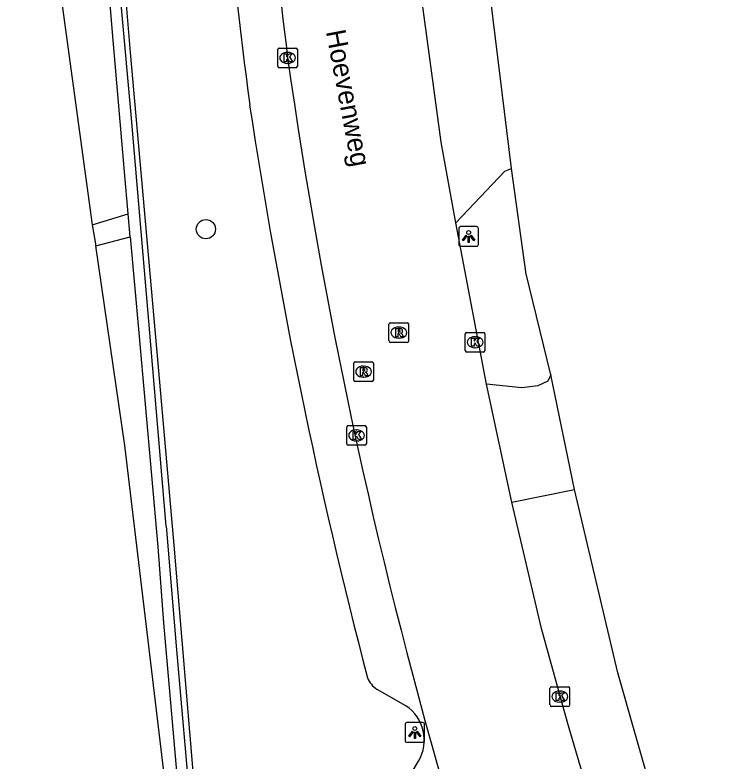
# Model space of a CAD drawing. Extents: x 157692 to 159670, y 381454 to 383289.
# Drawn here: x 157886.44 to 157922.89, y 381629.17 to 381667.14 of the extents above; entities that cross this region are included whole.
import ezdxf

# ---------------------------------------------------------------- set-up
doc = ezdxf.new("R2010")
doc.units = 0
for name, color, linetype in [('IMGEO_Berm_groen', 7, 'Continuous'), ('IMGEO_Boom', 7, 'Continuous'), ('IMGEO_Geluidsscherm', 7, 'Continuous'), ('IMGEO_Kolk', 7, 'Continuous'), ('IMGEO_Lichtpunt', 7, 'Continuous'), ('IMGEO_Muur', 7, 'Continuous'), ('IMGEO_Openbare_ruimte_label', 7, 'Continuous'), ('IMGEO_Parkeervlak_open', 7, 'Continuous'), ('IMGEO_Rijbaan_autoweg', 7, 'Continuous'), ('IMGEO_Rijbaan_lokaal_gesloten', 7, 'Continuous'), ('IMGEO_Rioolput', 7, 'Continuous'), ('IMGEO_Voetpad_open', 7, 'Continuous')]:
    doc.layers.add(name, color=color, linetype=linetype)

msp = doc.modelspace()

# ---------------------------------------------------------------- linework, layer by layer
at = {"layer": 'IMGEO_Berm_groen'}
for points in [[(157890.369, 381656.458), (157892.204, 381657.014)], [(157890.552, 381655.387), (157892.308, 381655.853)]]:
    msp.add_lwpolyline(points, dxfattribs=at)
at = {"layer": 'IMGEO_Boom'}
msp.add_circle((157896.156, 381656.236), 0.489, dxfattribs=at)
at = {"layer": 'IMGEO_Geluidsscherm'}
for points in [[(157894.139, 381641.124), (157893.247, 381651.551), (157892.35, 381662.063), (157891.41, 381672.573), (157890.762, 381680.814), (157889.905, 381691.372), (157889.058, 381701.758), (157888.118, 381712.268), (157887.113, 381724.843), (157885.957, 381739.479), (157885.015, 381750.851), (157883.817, 381765.443), (157882.659, 381780.122), (157881.699, 381792.657), (157880.689, 381805.318), (157879.686, 381817.851), (157878.57, 381832.532), (157877.418, 381847.083), (157876.408, 381859.744), (157875.211, 381874.335), (157874.447, 381884.768)], [(157894.139, 381641.124), (157894.664, 381634.836), (157895.393, 381626.521), (157896.097, 381618.176), (157896.848, 381609.781), (157897.555, 381601.383), (157898.468, 381590.92), (157899.133, 381582.619)]]:
    msp.add_lwpolyline(points, dxfattribs=at)
at = {"layer": 'IMGEO_Kolk'}
for p, q in [((157899.813, 381664.525), (157899.813, 381665.377)), ((157899.888, 381665.451), (157900.74, 381665.451)), ((157900.301, 381665.231), (157900.326, 381665.231)), ((157900.814, 381665.377), (157900.814, 381664.525)), ((157900.74, 381664.451), (157899.888, 381664.451)), ((157900.324, 381664.671), (157900.299, 381664.671)), ((157909.36, 381650.059), (157909.36, 381650.911)), ((157909.435, 381650.985), (157910.287, 381650.985)), ((157909.848, 381650.765), (157909.873, 381650.765)), ((157910.361, 381650.911), (157910.361, 381650.059)), ((157910.287, 381649.985), (157909.435, 381649.985)), ((157909.871, 381650.205), (157909.846, 381650.205)), ((157903.323, 381645.315), (157903.323, 381646.167)), ((157903.398, 381646.241), (157904.25, 381646.241)), ((157904.324, 381646.167), (157904.324, 381645.315)), ((157903.811, 381646.021), (157903.836, 381646.021)), ((157903.834, 381645.461), (157903.809, 381645.461)), ((157904.25, 381645.241), (157903.398, 381645.241)), ((157913.67, 381632.026), (157913.67, 381632.878)), ((157913.745, 381632.952), (157914.597, 381632.952)), ((157914.671, 381632.878), (157914.671, 381632.026)), ((157914.158, 381632.732), (157914.183, 381632.732)), ((157914.181, 381632.172), (157914.156, 381632.172)), ((157914.597, 381631.952), (157913.745, 381631.952))]:
    msp.add_line(p, q, dxfattribs=at)
for points in [[(157899.813, 381664.525), (157899.813, 381665.377)], [(157899.888, 381665.451), (157900.74, 381665.451)], [(157900.134, 381665.151), (157900.257, 381665.151), (157900.257, 381665), (157900.387, 381665.151), (157900.551, 381665.151), (157900.405, 381665), (157900.558, 381664.751), (157900.406, 381664.751), (157900.321, 381664.915), (157900.257, 381664.848), (157900.257, 381664.751), (157900.134, 381664.751), (157900.134, 381665.151)], [(157900.814, 381665.377), (157900.814, 381664.525)], [(157900.74, 381664.451), (157899.888, 381664.451)], [(157909.36, 381650.059), (157909.36, 381650.911)], [(157909.435, 381650.985), (157910.287, 381650.985)], [(157909.681, 381650.685), (157909.804, 381650.685), (157909.804, 381650.534), (157909.934, 381650.685), (157910.098, 381650.685), (157909.952, 381650.534), (157910.105, 381650.285), (157909.953, 381650.285), (157909.868, 381650.449), (157909.804, 381650.382), (157909.804, 381650.285), (157909.681, 381650.285), (157909.681, 381650.685)], [(157910.361, 381650.911), (157910.361, 381650.059)], [(157910.287, 381649.985), (157909.435, 381649.985)], [(157903.323, 381645.315), (157903.323, 381646.167)], [(157903.398, 381646.241), (157904.25, 381646.241)], [(157904.324, 381646.167), (157904.324, 381645.315)], [(157903.644, 381645.941), (157903.767, 381645.941), (157903.767, 381645.79), (157903.897, 381645.941), (157904.061, 381645.941), (157903.915, 381645.79), (157904.068, 381645.541), (157903.916, 381645.541), (157903.831, 381645.705), (157903.767, 381645.638), (157903.767, 381645.541), (157903.644, 381645.541), (157903.644, 381645.941)], [(157904.25, 381645.241), (157903.398, 381645.241)], [(157913.67, 381632.026), (157913.67, 381632.878)], [(157913.745, 381632.952), (157914.597, 381632.952)], [(157914.671, 381632.878), (157914.671, 381632.026)], [(157913.991, 381632.652), (157914.114, 381632.652), (157914.114, 381632.501), (157914.244, 381632.652), (157914.408, 381632.652), (157914.262, 381632.501), (157914.415, 381632.252), (157914.263, 381632.252), (157914.178, 381632.416), (157914.114, 381632.349), (157914.114, 381632.252), (157913.991, 381632.252), (157913.991, 381632.652)], [(157914.597, 381631.952), (157913.745, 381631.952)]]:
    msp.add_lwpolyline(points, dxfattribs=at)
for centre, start, end in [((157899.89, 381665.375), 91.552, 178.448), ((157899.89, 381665.375), 91.552, 178.448), ((157900.738, 381665.375), 1.552, 88.448), ((157900.738, 381665.375), 1.552, 88.448), ((157899.89, 381664.527), 181.552, 268.448), ((157899.89, 381664.527), 181.552, 268.448), ((157900.738, 381664.527), 271.552, 358.448), ((157900.738, 381664.527), 271.552, 358.448), ((157909.437, 381650.909), 91.552, 178.448), ((157909.437, 381650.909), 91.552, 178.448), ((157910.285, 381650.909), 1.552, 88.448), ((157910.285, 381650.909), 1.552, 88.448), ((157909.437, 381650.061), 181.552, 268.448), ((157909.437, 381650.061), 181.552, 268.448), ((157910.285, 381650.061), 271.552, 358.448), ((157910.285, 381650.061), 271.552, 358.448), ((157903.4, 381646.165), 91.552, 178.448), ((157903.4, 381646.165), 91.552, 178.448), ((157904.248, 381646.165), 1.552, 88.448), ((157904.248, 381646.165), 1.552, 88.448), ((157903.4, 381645.317), 181.552, 268.448), ((157903.4, 381645.317), 181.552, 268.448), ((157904.248, 381645.317), 271.552, 358.448), ((157904.248, 381645.317), 271.552, 358.448), ((157913.747, 381632.876), 91.552, 178.448), ((157913.747, 381632.876), 91.552, 178.448), ((157914.595, 381632.876), 1.552, 88.448), ((157914.595, 381632.876), 1.552, 88.448), ((157913.747, 381632.028), 181.552, 268.448), ((157913.747, 381632.028), 181.552, 268.448), ((157914.595, 381632.028), 271.552, 358.448), ((157914.595, 381632.028), 271.552, 358.448)]:
    msp.add_arc(centre, 0.0765, start, end, dxfattribs=at)
for centre, major_axis, ratio, start_param, end_param in [((157900.3, 381664.951), (-0.387, 0.002), 0.722429, 4.712389, 7.853982), ((157900.325, 381664.951), (-0.39, 0.002), 0.717154, 1.570796, 4.712389), ((157909.847, 381650.485), (-0.387, 0.002), 0.722429, 4.712389, 7.853982), ((157909.872, 381650.485), (-0.39, 0.002), 0.717154, 1.570796, 4.712389), ((157903.81, 381645.741), (-0.387, 0.002), 0.722429, 4.712389, 7.853982), ((157903.835, 381645.741), (-0.39, 0.002), 0.717154, 1.570796, 4.712389), ((157914.157, 381632.452), (-0.387, 0.002), 0.722429, 4.712389, 7.853982), ((157914.182, 381632.452), (-0.39, 0.002), 0.717154, 1.570796, 4.712389)]:
    msp.add_ellipse(centre, major_axis=major_axis, ratio=ratio, start_param=start_param, end_param=end_param, dxfattribs=at)
at = {"layer": 'IMGEO_Lichtpunt'}
for p, q in [((157909.029, 381656.268), (157909.029, 381655.461)), ((157909.029, 381656.268), (157909.029, 381655.461)), ((157909.931, 381656.363), (157909.123, 381656.363)), ((157909.931, 381656.363), (157909.123, 381656.363)), ((157910.025, 381655.461), (157910.025, 381656.268)), ((157910.025, 381655.461), (157910.025, 381656.268)), ((157909.123, 381655.367), (157909.931, 381655.367)), ((157909.123, 381655.367), (157909.931, 381655.367)), ((157906.293, 381631.032), (157906.293, 381630.225)), ((157906.293, 381631.032), (157906.293, 381630.225)), ((157907.195, 381631.127), (157906.387, 381631.127)), ((157907.195, 381631.127), (157906.387, 381631.127)), ((157907.289, 381630.225), (157907.289, 381631.032)), ((157907.289, 381630.225), (157907.289, 381631.032)), ((157906.387, 381630.131), (157907.195, 381630.131)), ((157906.387, 381630.131), (157907.195, 381630.131))]:
    msp.add_line(p, q, dxfattribs=at)
for points in [[(157909.403, 381655.932), (157909.442, 381655.904), (157909.254, 381655.642), (157909.216, 381655.669), (157909.403, 381655.932)], [(157909.505, 381655.884), (157909.552, 381655.884), (157909.552, 381655.562), (157909.505, 381655.562), (157909.505, 381655.884)], [(157909.615, 381655.904), (157909.653, 381655.931), (157909.84, 381655.669), (157909.801, 381655.641), (157909.615, 381655.904)], [(157906.667, 381630.696), (157906.706, 381630.668), (157906.518, 381630.406), (157906.48, 381630.433), (157906.667, 381630.696)], [(157906.769, 381630.648), (157906.816, 381630.648), (157906.816, 381630.326), (157906.769, 381630.326), (157906.769, 381630.648)], [(157906.879, 381630.668), (157906.917, 381630.695), (157907.104, 381630.433), (157907.065, 381630.405), (157906.879, 381630.668)]]:
    msp.add_lwpolyline(points, dxfattribs=at)
for centre in [(157909.528, 381656.066), (157906.792, 381630.83)]:
    msp.add_circle(centre, 0.0994, dxfattribs=at)
for centre, start, end in [((157909.123, 381656.268), 90, 180), ((157909.123, 381656.268), 90, 180), ((157909.931, 381656.268), 0, 90), ((157909.931, 381656.268), 0, 90), ((157909.123, 381655.461), 180, 270), ((157909.123, 381655.461), 180, 270), ((157909.931, 381655.461), 270, 0), ((157909.931, 381655.461), 270, 360), ((157906.387, 381631.032), 90, 180), ((157906.387, 381631.032), 90, 180), ((157907.195, 381631.032), 0, 90), ((157907.195, 381631.032), 0, 90), ((157906.387, 381630.225), 180, 270), ((157906.387, 381630.225), 180, 270), ((157907.195, 381630.225), 270, 0), ((157907.195, 381630.225), 270, 360)]:
    msp.add_arc(centre, 0.0946, start, end, dxfattribs=at)
at = {"layer": 'IMGEO_Muur'}
for points in [[(157892.204, 381657.014), (157892.013, 381659.154), (157891.404, 381666.233), (157890.517, 381676.962), (157889.471, 381689.083), (157888.65, 381698.565), (157887.932, 381707.729), (157887.155, 381717.191)], [(157899.533, 381581.544), (157898.846, 381589.916), (157898.127, 381598.223), (157897.409, 381606.657), (157896.687, 381615.009), (157895.955, 381623.379), (157894.543, 381640.157), (157893.803, 381648.451), (157892.319, 381665.225), (157891.621, 381673.593), (157890.183, 381690.305), (157889.505, 381698.696), (157888.108, 381715.453)], [(157892.308, 381655.853), (157892.204, 381657.014)], [(157892.308, 381655.853), (157892.745, 381650.96), (157893.71, 381640.067), (157893.991, 381636.202), (157894.791, 381627.105), (157895.493, 381618.788), (157896.254, 381610.059), (157897.07, 381600.846), (157897.751, 381592.572), (157898.47, 381584.121), (157899.256, 381574.148)]]:
    msp.add_lwpolyline(points, dxfattribs=at)
at = {"layer": 'IMGEO_Parkeervlak_open'}
for points in [[(157906.332, 381631.979), (157904.866, 381632.821)], [(157906.226, 381627.907), (157906.98, 381629.172)]]:
    msp.add_lwpolyline(points, dxfattribs=at)
for centre, radius, start, end in [((158259.967, 381709.911), 364.671, 183.80761, 187.46156), ((158179.201, 381705.152), 284.03, 188.62544, 194.63107), ((157905.554, 381633.882), 1.264, 201.9988, 237.0145), ((157905.189, 381630.237), 2.084, 329.2755, 56.7227)]:
    msp.add_arc(centre, radius, start, end, dxfattribs=at)
at = {"layer": 'IMGEO_Rijbaan_autoweg'}
for points in [[(157883.385, 381724.136), (157884.249, 381713.789), (157885.718, 381694.582), (157886.683, 381684.924), (157887.404, 381678.445), (157888.701, 381668.639), (157890.369, 381656.458)], [(157890.369, 381656.458), (157890.552, 381655.387)], [(157896.492, 381572.256), (157896.402, 381576.024), (157896.379, 381579.545), (157896.501, 381586.539), (157896.668, 381594.368), (157896.643, 381597.697), (157896.433, 381601.439), (157896.096, 381606.158), (157895.097, 381617.5), (157894.258, 381626.649), (157892.024, 381645.22), (157890.552, 381655.387)]]:
    msp.add_lwpolyline(points, dxfattribs=at)
at = {"layer": 'IMGEO_Rijbaan_lokaal_gesloten'}
for points in [[(157908.881, 381656.557), (157908.129, 381660.655), (157906.903, 381669.7)], [(157910.44, 381648.348), (157908.881, 381656.557)], [(157911.724, 381642.343), (157910.44, 381648.348)], [(157941.787, 381593.953), (157940.201, 381594.263), (157937.982, 381594.948), (157935.779, 381595.742), (157933.913, 381596.673), (157931.88, 381597.897), (157929.284, 381599.727), (157927.609, 381601.111), (157925.926, 381602.819), (157924.801, 381604.213), (157923.565, 381606.033), (157922.451, 381608.183), (157920.957, 381611.715), (157919.038, 381616.874), (157916.313, 381625.205), (157914.556, 381631.129), (157913.243, 381635.916), (157911.724, 381642.343)]]:
    msp.add_lwpolyline(points, dxfattribs=at)
for centre, radius, start, end in [((158256.833, 381709.082), 359.24, 183.68815, 187.05643), ((158168.422, 381702.972), 270.79, 188.07141, 196.11515)]:
    msp.add_arc(centre, radius, start, end, dxfattribs=at)
at = {"layer": 'IMGEO_Rioolput'}
for p, q in [((157905.55, 381651.472), (157906.402, 381651.472)), ((157905.475, 381650.546), (157905.475, 381651.398)), ((157905.963, 381651.252), (157905.988, 381651.252)), ((157906.476, 381651.398), (157906.476, 381650.546)), ((157905.986, 381650.692), (157905.961, 381650.692)), ((157906.402, 381650.472), (157905.55, 381650.472)), ((157903.679, 381648.56), (157903.679, 381649.412)), ((157903.754, 381649.486), (157904.606, 381649.486)), ((157904.167, 381649.266), (157904.192, 381649.266)), ((157904.68, 381649.412), (157904.68, 381648.56)), ((157904.606, 381648.486), (157903.754, 381648.486)), ((157904.19, 381648.706), (157904.165, 381648.706))]:
    msp.add_line(p, q, dxfattribs=at)
for points in [[(157905.55, 381651.472), (157906.402, 381651.472)], [(157905.475, 381650.546), (157905.475, 381651.398)], [(157906.064, 381651.17), (157905.812, 381651.172), (157905.812, 381650.772)], [(157905.99, 381651.091), (157905.936, 381651.091), (157905.936, 381651.01)], [(157906.476, 381651.398), (157906.476, 381650.546)], [(157905.812, 381650.772), (157905.936, 381650.772), (157905.936, 381650.934), (157905.947, 381650.934)], [(157905.936, 381651.01), (157905.988, 381651.01)], [(157905.994, 381650.905), (157906.065, 381650.772), (157906.205, 381650.772), (157906.14, 381650.898)], [(157906.402, 381650.472), (157905.55, 381650.472)], [(157903.679, 381648.56), (157903.679, 381649.412)], [(157903.754, 381649.486), (157904.606, 381649.486)], [(157904.268, 381649.184), (157904.016, 381649.186), (157904.016, 381648.786)], [(157904.68, 381649.412), (157904.68, 381648.56)], [(157904.016, 381648.786), (157904.14, 381648.786), (157904.14, 381648.948), (157904.151, 381648.948)], [(157904.194, 381649.105), (157904.14, 381649.105), (157904.14, 381649.024)], [(157904.14, 381649.024), (157904.192, 381649.024)], [(157904.198, 381648.919), (157904.269, 381648.786), (157904.409, 381648.786), (157904.344, 381648.912)], [(157904.606, 381648.486), (157903.754, 381648.486)]]:
    msp.add_lwpolyline(points, dxfattribs=at)
for centre, radius, start, end in [((157905.552, 381651.396), 0.0765, 91.552, 178.448), ((157905.552, 381651.396), 0.0765, 91.552, 178.448), ((157906.4, 381651.396), 0.0765, 1.552, 88.448), ((157906.4, 381651.396), 0.0765, 1.552, 88.448), ((157905.996, 381650.995), 0.0964, 77.0061, 93.1865), ((157906.01, 381651.052), 0.0378, 276.6634, 79.6772), ((157906.063, 381651.06), 0.109, 350.3612, 89.416), ((157905.946, 381650.881), 0.0533, 26.0293, 88.6989), ((157905.972, 381651.199), 0.19, 274.7715, 282.9687), ((157906.061, 381651.06), 0.112, 277.5842, 350.9817), ((157906.045, 381650.845), 0.108, 29.5134, 73.7905), ((157905.552, 381650.548), 0.0765, 181.552, 268.448), ((157905.552, 381650.548), 0.0765, 181.552, 268.448), ((157906.4, 381650.548), 0.0765, 271.552, 358.448), ((157906.4, 381650.548), 0.0765, 271.552, 358.448), ((157903.756, 381649.41), 0.0765, 91.552, 178.448), ((157903.756, 381649.41), 0.0765, 91.552, 178.448), ((157904.267, 381649.074), 0.109, 350.3612, 89.416), ((157904.604, 381649.41), 0.0765, 1.552, 88.448), ((157904.604, 381649.41), 0.0765, 1.552, 88.448), ((157904.15, 381648.895), 0.0533, 26.0293, 88.6989), ((157904.176, 381649.213), 0.19, 274.7715, 282.9687), ((157904.2, 381649.009), 0.0964, 77.0061, 93.1865), ((157904.214, 381649.066), 0.0378, 276.6634, 79.6772), ((157904.265, 381649.074), 0.112, 277.5842, 350.9817), ((157904.249, 381648.859), 0.108, 29.5134, 73.7905), ((157903.756, 381648.562), 0.0765, 181.552, 268.448), ((157903.756, 381648.562), 0.0765, 181.552, 268.448), ((157904.604, 381648.562), 0.0765, 271.552, 358.448), ((157904.604, 381648.562), 0.0765, 271.552, 358.448)]:
    msp.add_arc(centre, radius, start, end, dxfattribs=at)
for centre, major_axis, ratio, start_param, end_param in [((157905.962, 381650.972), (-0.387, 0.002), 0.722429, 4.712389, 7.853982), ((157905.987, 381650.972), (-0.39, 0.002), 0.717154, 1.570796, 4.712389), ((157904.166, 381648.986), (-0.387, 0.002), 0.722429, 4.712389, 7.853982), ((157904.191, 381648.986), (-0.39, 0.002), 0.717154, 1.570796, 4.712389)]:
    msp.add_ellipse(centre, major_axis=major_axis, ratio=ratio, start_param=start_param, end_param=end_param, dxfattribs=at)
at = {"layer": 'IMGEO_Voetpad_open'}
for points in [[(157911.715, 381659.318), (157910.66, 381667.904)], [(157908.881, 381656.557), (157911.376, 381659.193), (157911.715, 381659.318)], [(157913.71, 381648.82), (157912.445, 381654.034), (157912.44, 381654.067), (157911.715, 381659.318)], [(157913.71, 381648.82), (157913.554, 381648.51), (157913.049, 381648.268), (157912.236, 381648.161), (157910.44, 381648.348)], [(157914.922, 381642.995), (157913.71, 381648.82)], [(157911.724, 381642.343), (157914.922, 381642.995)], [(158000, 381600.627), (157999.488, 381600.615), (157975.32, 381599.4), (157968.585, 381599.074), (157950.884, 381598.177), (157943.627, 381597.785), (157941.118, 381597.881), (157938.678, 381598.262), (157934.17, 381599.736), (157931.89, 381601.119), (157930.007, 381602.373), (157928.512, 381603.995), (157927.171, 381605.97), (157925.712, 381608.5), (157924.2, 381611.589), (157922.624, 381615.817), (157918.988, 381627.119), (157917.13, 381633.664), (157914.922, 381642.995)]]:
    msp.add_lwpolyline(points, dxfattribs=at)

# ---------------------------------------------------------------- texts
at = {"layer": 'IMGEO_Openbare_ruimte_label'}
msp.add_text('Hoevenweg', height=1, rotation=280.7146, dxfattribs=at).set_placement((157902.261, 381666.291))

doc.saveas('drawing.dxf')
